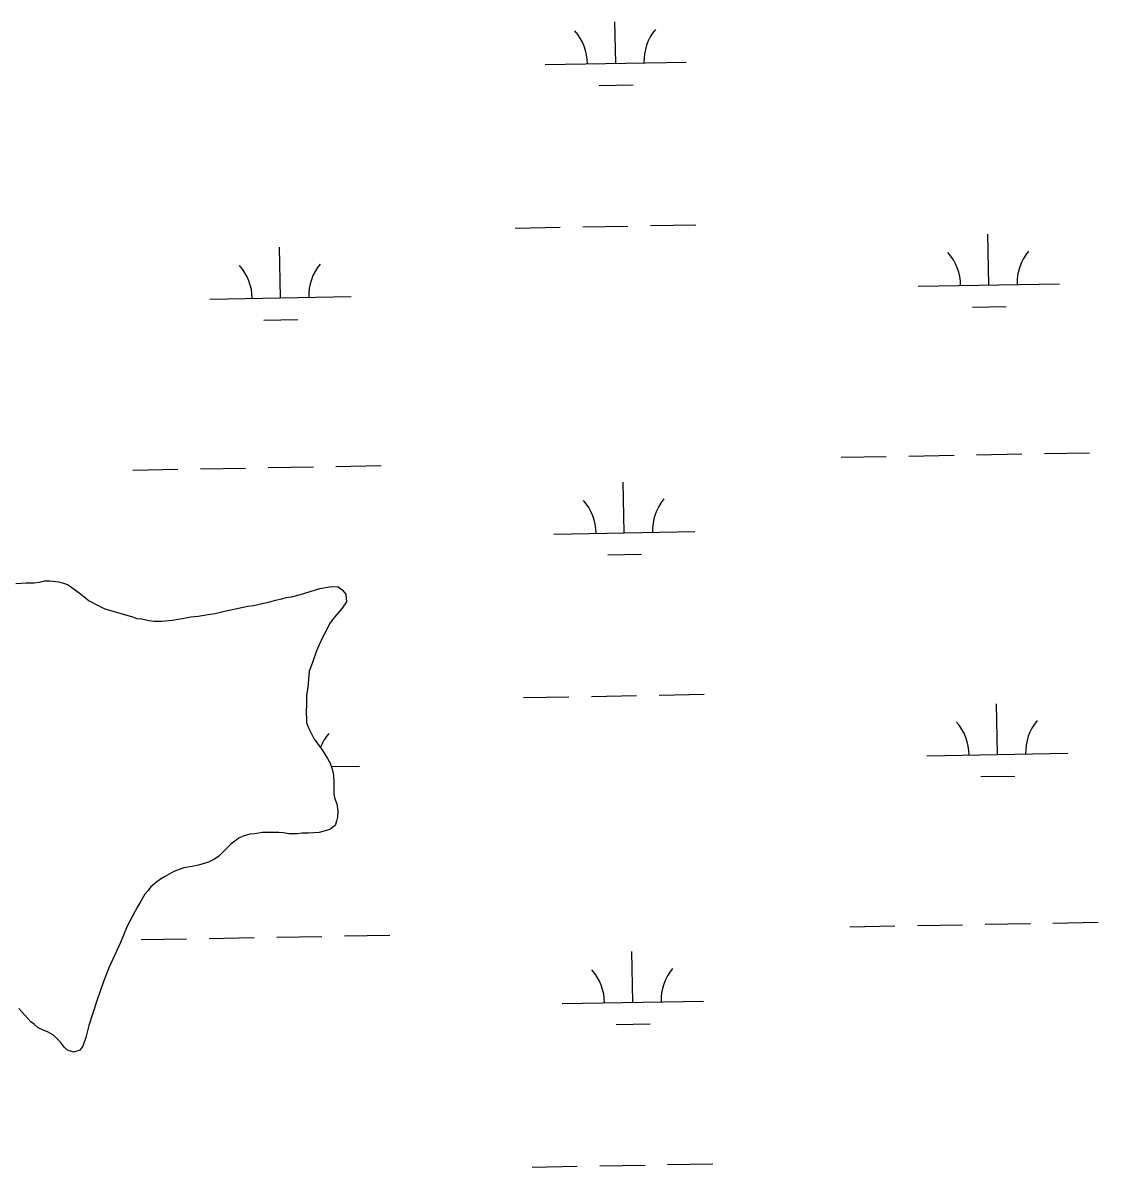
# Model space of a CAD drawing. Extents: x 3957609 to 3995875, y 234277 to 260273.
# Drawn here: x 3980178 to 3980939, y 243437 to 244247 of the extents above; entities that cross this region are included whole.
import ezdxf

# ---------------------------------------------------------------- set-up
doc = ezdxf.new("R2010")
doc.units = 0
doc.layers.add('V-TOPO-SHOR', color=7, linetype='Continuous')
doc.layers.add('V-WETL-SWMP', color=7, linetype='Continuous')

msp = doc.modelspace()

# ---------------------------------------------------------------- linework, layer by layer
at = {"layer": 'V-TOPO-SHOR'}
for points in [[(3980172.882, 243850.157), (3980180.113, 243850.781), (3980185.841, 243850.798), (3980189.456, 243851.109), (3980193.071, 243852.027), (3980196.989, 243852.037), (3980203.02, 243851.453), (3980206.639, 243850.56), (3980209.959, 243849.364), (3980217.813, 243843.661), (3980224.762, 243837.955), (3980232.007, 243834.059), (3980235.931, 243832.261), (3980255.541, 243826.595), (3980258.558, 243825.398), (3980261.875, 243825.108), (3980267.002, 243823.918), (3980270.921, 243823.629), (3980276.347, 243823.643), (3980283.879, 243824.27), (3980293.22, 243825.804), (3980296.835, 243826.719), (3980301.957, 243827.037), (3980309.186, 243828.266), (3980314.007, 243828.882), (3980320.632, 243830.711), (3980337.201, 243834.078), (3980341.117, 243834.69), (3980350.453, 243836.83), (3980353.767, 243837.443), (3980356.78, 243838.356), (3980361.298, 243839.274), (3980364.308, 243840.187), (3980368.226, 243840.802), (3980374.55, 243842.327), (3980388.102, 243846.589), (3980396.535, 243848.121), (3980401.057, 243847.834), (3980404.078, 243845.733), (3980406.499, 243842.727), (3980407.117, 243837.304), (3980404.117, 243832.773), (3980397.51, 243824.915), (3980395.11, 243821.593), (3980392.413, 243816.16), (3980390.316, 243812.535), (3980387.618, 243806.801), (3980385.824, 243802.576), (3980382.836, 243793.523)], [(3980382.836, 243793.523), (3980380.743, 243788.092), (3980379.574, 243776.636), (3980378.685, 243771.206), (3980378.701, 243765.781), (3980378.423, 243758.247), (3980378.734, 243754.63), (3980378.744, 243751.615), (3980380.262, 243748.003), (3980384.204, 243739.876), (3980387.838, 243735.065), (3980390.561, 243731.156), (3980393.59, 243726.343), (3980395.409, 243723.031), (3980397.234, 243717.913), (3980397.846, 243714.299), (3980398.164, 243709.174), (3980398.188, 243701.038), (3980398.801, 243697.724), (3980400.318, 243694.111), (3980400.937, 243688.989), (3980400.65, 243684.768), (3980400.056, 243681.754), (3980399.161, 243678.735), (3980395.249, 243676.011), (3980387.721, 243673.879), (3980380.188, 243673.253), (3980375.666, 243673.238), (3980372.052, 243672.927), (3980366.323, 243672.909), (3980362.404, 243673.5), (3980359.088, 243673.791), (3980347.633, 243673.756), (3980342.21, 243672.837), (3980338.596, 243672.523), (3980333.777, 243671.305), (3980330.766, 243669.787), (3980325.052, 243665.55), (3980316.639, 243657.086), (3980313.63, 243654.966), (3980309.418, 243652.842), (3980302.19, 243650.712), (3980297.672, 243649.795), (3980291.948, 243648.871), (3980284.723, 243646.137), (3980278.102, 243642.5), (3980275.394, 243640.683), (3980272.388, 243638.566), (3980268.478, 243635.238), (3980266.678, 243632.821), (3980264.276, 243630.101), (3980261.275, 243625.27), (3980259.176, 243621.645), (3980257.38, 243618.022), (3980251.685, 243607.456), (3980246.896, 243595.988), (3980238.813, 243577.879), (3980234.625, 243567.619), (3980230.144, 243554.645), (3980224.469, 243537.145), (3980222.386, 243528.699), (3980220.295, 243522.362), (3980218.192, 243519.644), (3980213.676, 243518.123), (3980209.453, 243519.618), (3980207.034, 243521.719), (3980204.613, 243525.029), (3980199.473, 243530.136), (3980195.246, 243532.534), (3980192.227, 243533.731), (3980188.606, 243535.529), (3980185.886, 243537.933), (3980183.47, 243539.733), (3980175.001, 243549.052)]]:
    msp.add_lwpolyline(points, dxfattribs=at)
at = {"layer": 'V-WETL-SWMP'}
for p, q in [((3980597.77, 244218.748), (3980597.238, 244248.029)), ((3980547.779, 244217.839), (3980647.762, 244219.657)), ((3980586.053, 244203.101), (3980610.049, 244203.538)), ((3980526.473, 244102), (3980558.468, 244102.582)), ((3980574.465, 244102.873), (3980606.46, 244103.455)), ((3980622.457, 244103.746), (3980654.452, 244104.327)), ((3980862.106, 244061.666), (3980861.451, 244097.66)), ((3980360.281, 244052.541), (3980359.626, 244088.535)), ((3980812.114, 244060.757), (3980912.097, 244062.575)), ((3980310.289, 244051.632), (3980410.272, 244053.45)), ((3980850.388, 244046.019), (3980874.384, 244046.455)), ((3980348.563, 244036.894), (3980372.559, 244037.331)), ((3980901.438, 243942.29), (3980933.433, 243942.872)), ((3980757.462, 243939.672), (3980789.457, 243940.254)), ((3980805.454, 243940.545), (3980837.449, 243941.126)), ((3980853.446, 243941.417), (3980885.441, 243941.999)), ((3980255.637, 243930.547), (3980287.632, 243931.129)), ((3980303.629, 243931.42), (3980335.624, 243932.002)), ((3980351.621, 243932.293), (3980383.616, 243932.874)), ((3980399.613, 243933.165), (3980431.608, 243933.747)), ((3980603.818, 243886.128), (3980603.164, 243922.122)), ((3980553.827, 243885.219), (3980653.81, 243887.037)), ((3980592.101, 243870.481), (3980616.097, 243870.918)), ((3980532.521, 243769.38), (3980564.516, 243769.962)), ((3980580.513, 243770.253), (3980612.508, 243770.835)), ((3980628.505, 243771.126), (3980660.5, 243771.707)), ((3980868.154, 243729.046), (3980867.499, 243765.04)), ((3980818.162, 243728.137), (3980918.146, 243729.955)), ((3980396.323, 243720.466), (3980416.32, 243720.83)), ((3980856.436, 243713.399), (3980880.432, 243713.835)), ((3980763.51, 243607.052), (3980795.505, 243607.634)), ((3980811.502, 243607.925), (3980843.497, 243608.506)), ((3980859.494, 243608.797), (3980891.489, 243609.379)), ((3980907.487, 243609.67), (3980939.481, 243610.252)), ((3980261.685, 243597.927), (3980293.68, 243598.509)), ((3980309.677, 243598.8), (3980341.672, 243599.382)), ((3980357.669, 243599.673), (3980389.664, 243600.254)), ((3980405.661, 243600.545), (3980437.656, 243601.127)), ((3980609.866, 243553.508), (3980609.212, 243589.502)), ((3980559.875, 243552.599), (3980659.858, 243554.417)), ((3980598.149, 243537.861), (3980622.145, 243538.298)), ((3980538.569, 243436.76), (3980570.564, 243437.342)), ((3980586.561, 243437.633), (3980618.556, 243438.215)), ((3980634.553, 243438.506), (3980666.548, 243439.087))]:
    msp.add_line(p, q, dxfattribs=at)
for points in [[(3980172.882, 243850.156), (3980180.114, 243850.781), (3980185.841, 243850.798), (3980189.457, 243851.11), (3980193.071, 243852.026), (3980196.989, 243852.037), (3980203.019, 243851.453), (3980206.639, 243850.56), (3980209.958, 243849.364), (3980217.812, 243843.661), (3980224.762, 243837.955), (3980232.008, 243834.059), (3980235.931, 243832.262), (3980255.54, 243826.595), (3980258.558, 243825.398), (3980261.875, 243825.107), (3980267.002, 243823.917), (3980270.922, 243823.628), (3980276.347, 243823.644), (3980283.88, 243824.27), (3980293.219, 243825.805), (3980296.834, 243826.72), (3980301.957, 243827.037), (3980309.187, 243828.265), (3980314.008, 243828.882), (3980320.633, 243830.711), (3980337.201, 243834.077), (3980341.117, 243834.691), (3980350.454, 243836.83)], [(3980350.454, 243836.83), (3980353.768, 243837.442), (3980356.779, 243838.356), (3980361.298, 243839.274), (3980364.309, 243840.187), (3980368.226, 243840.802), (3980374.551, 243842.328), (3980388.101, 243846.589), (3980396.536, 243848.122), (3980401.058, 243847.834), (3980404.079, 243845.733), (3980406.499, 243842.726), (3980407.118, 243837.303), (3980404.118, 243832.773), (3980397.511, 243824.916), (3980395.11, 243821.593), (3980392.413, 243816.159), (3980390.315, 243812.536), (3980387.619, 243806.801), (3980385.824, 243802.576), (3980382.837, 243793.524), (3980380.743, 243788.093), (3980379.573, 243776.635), (3980378.685, 243771.207), (3980378.701, 243765.782), (3980378.423, 243758.246), (3980378.735, 243754.63), (3980378.744, 243751.616), (3980380.262, 243748.003), (3980384.205, 243739.877), (3980387.837, 243735.066), (3980390.561, 243731.156), (3980393.59, 243726.342), (3980395.409, 243723.032), (3980397.233, 243717.914), (3980397.846, 243714.299), (3980398.163, 243709.175), (3980398.188, 243701.037), (3980398.801, 243697.724), (3980400.319, 243694.111), (3980400.937, 243688.989), (3980400.649, 243684.769), (3980400.055, 243681.753), (3980399.16, 243678.736), (3980395.25, 243676.011), (3980387.721, 243673.879), (3980380.188, 243673.253), (3980375.667, 243673.239), (3980372.051, 243672.927), (3980366.324, 243672.909), (3980362.404, 243673.5), (3980359.087, 243673.792), (3980347.634, 243673.757), (3980342.211, 243672.836), (3980338.595, 243672.524), (3980333.776, 243671.304), (3980330.767, 243669.787), (3980325.053, 243665.55), (3980316.639, 243657.085), (3980313.631, 243654.966), (3980309.418, 243652.843), (3980302.19, 243650.712), (3980297.672, 243649.794), (3980291.948, 243648.872), (3980284.722, 243646.137), (3980278.102, 243642.5), (3980275.395, 243640.684), (3980272.387, 243638.565), (3980268.479, 243635.237), (3980266.678, 243632.821), (3980264.275, 243630.101), (3980261.275, 243625.269), (3980259.176, 243621.646), (3980257.379, 243618.023), (3980251.684, 243607.456), (3980246.896, 243595.988), (3980238.813, 243577.879), (3980234.625, 243567.618), (3980230.143, 243554.644), (3980224.469, 243537.145), (3980222.385, 243528.699), (3980220.294, 243522.363), (3980218.192, 243519.644), (3980213.676, 243518.123), (3980209.452, 243519.617), (3980207.034, 243521.72), (3980204.613, 243525.028), (3980199.473, 243530.136), (3980195.246, 243532.535), (3980192.228, 243533.731), (3980188.606, 243535.529), (3980185.886, 243537.932), (3980183.469, 243539.733), (3980175.001, 243549.051)]]:
    msp.add_lwpolyline(points, dxfattribs=at)
for centre, start, end in [((3980542.528, 244218.218), 0.269879, 41.813537), ((3980652.995, 244220.227), 140.269876, 181.813534), ((3980806.863, 244061.136), 0.269879, 41.813537), ((3980917.331, 244063.145), 140.269876, 181.813534), ((3980305.038, 244052.011), 0.269879, 41.813537), ((3980415.506, 244054.02), 140.269876, 181.813534), ((3980548.576, 243885.598), 0.269879, 41.813537), ((3980659.043, 243887.607), 140.269876, 181.813534), ((3980812.911, 243728.516), 0.269879, 41.813537), ((3980923.379, 243730.525), 140.269876, 181.813534), ((3980421.554, 243721.4), 140.269876, 159.146115), ((3980554.624, 243552.978), 0.269879, 41.813537), ((3980665.092, 243554.987), 140.269876, 181.813534)]:
    msp.add_arc(centre, 35.246, start, end, dxfattribs=at)

doc.saveas('drawing.dxf')
